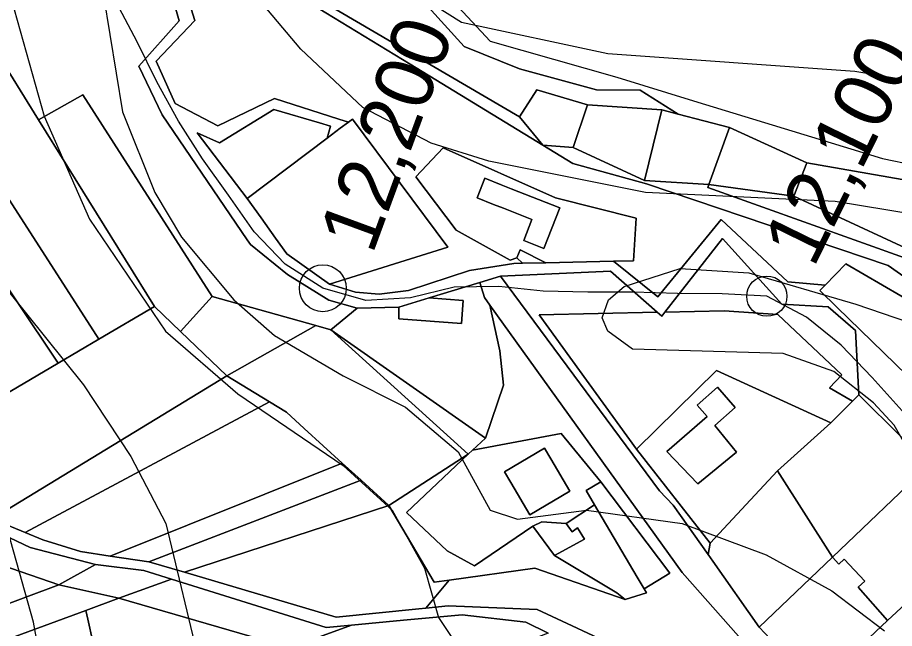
# Model space of a CAD drawing. Extents: x -510989 to -501240, y -1184665 to -1176098.
# Drawn here: x -509892.7 to -509696.7, y -1178915.4 to -1178778.9 of the extents above; entities that cross this region are included whole.
import ezdxf

# ---------------------------------------------------------------- set-up
doc = ezdxf.new("R2010")
doc.units = 0
for name, color, linetype in [('orna_puda', 7, 'Continuous'), ('ostatni_plocha_x_jina_plocha', 7, 'Continuous'), ('ostatni_plocha_x_neplodna_puda', 7, 'Continuous'), ('ostatni_plocha_x_ostatni_komunikace', 7, 'Continuous'), ('STAV_systematicke_odvodneni', 7, 'Continuous'), ('trasovani_toku', 7, 'Continuous'), ('trvaly_travni_porost', 7, 'Continuous'), ('vodni_plocha_x_vodni_tok_v_koryte_umelem', 7, 'Continuous'), ('vrstevnice_01', 7, 'Continuous'), ('vrstevnice_02', 7, 'Continuous'), ('zahrada', 7, 'Continuous'), ('zastavena_plocha_a_nadvori', 7, 'Continuous')]:
    doc.layers.add(name, color=color, linetype=linetype)

msp = doc.modelspace()

# ---------------------------------------------------------------- linework, layer by layer
at = {"layer": 'orna_puda'}
msp.add_lwpolyline([(-509652.84, -1178770.83), (-509632.06, -1178785.91), (-509629.95, -1178793.56), (-509663.21, -1178822.35), (-509671.92, -1178819.14), (-509676.62, -1178818.32), (-509716.28, -1178811.4), (-509733.55, -1178803.53), (-509745, -1178800.55), (-509753.46, -1178795.18), (-509763.27, -1178795.07), (-509780.47, -1178790.38), (-509792.83, -1178785.4), (-509812.54, -1178763.59)], dxfattribs=at)
for points in [[(-509897.79, -1178785.97), (-509887.97, -1178801.8), (-509862.08, -1178843.51), (-509874.52, -1178850.83), (-509913.83, -1178789.69), (-509910.98, -1178788.66)], [(-509913.83, -1178789.69), (-509874.52, -1178850.83), (-509883.55, -1178856.14), (-509911.71, -1178814.14), (-509922.51, -1178795.55), (-509923.81, -1178793.31)], [(-509776.61, -1178795.05), (-509765.25, -1178798.42), (-509768.5, -1178807.98), (-509775.25, -1178807.45), (-509780.43, -1178801.13)], [(-509765.25, -1178798.42), (-509748.69, -1178799.58), (-509752.53, -1178815.37), (-509768.5, -1178807.98)], [(-509748.69, -1178799.58), (-509745, -1178800.55), (-509733.55, -1178803.53), (-509738.14, -1178816.24), (-509752.53, -1178815.37)], [(-509733.55, -1178803.53), (-509716.28, -1178811.4), (-509719.18, -1178818.86), (-509738.14, -1178816.24)], [(-509716.28, -1178811.4), (-509676.62, -1178818.32), (-509684.79, -1178834.81), (-509719.18, -1178818.86)], [(-509911.71, -1178814.14), (-509883.55, -1178856.14), (-509903.5, -1178867.87), (-509907.49, -1178869.83), (-509934.58, -1178825.4)], [(-509862.08, -1178843.51), (-509856.2, -1178849.11), (-509845.85, -1178858.97), (-509898.39, -1178890.93), (-509907.99, -1178888.32), (-509911.2, -1178887.45), (-509926.77, -1178884.5), (-509932.04, -1178881.88), (-509921.89, -1178876.9), (-509907.49, -1178869.83), (-509903.5, -1178867.87), (-509883.55, -1178856.14), (-509874.52, -1178850.83)], [(-509845.85, -1178858.97), (-509836.37, -1178864.79), (-509890.92, -1178894), (-509898.39, -1178890.93)], [(-509836.37, -1178864.79), (-509832.54, -1178867.14), (-509828.59, -1178870.79), (-509820.1, -1178878.47), (-509871.95, -1178899.25), (-509878.57, -1178898.26), (-509886.99, -1178895.61), (-509890.92, -1178894)], [(-509820.1, -1178878.47), (-509815.84, -1178882.34), (-509863.29, -1178900.54), (-509871.95, -1178899.25)], [(-509815.84, -1178882.34), (-509809.65, -1178887.94), (-509855.36, -1178902.88), (-509863.29, -1178900.54)], [(-509809.65, -1178887.94), (-509799.53, -1178905.12), (-509796.15, -1178904.65), (-509801.38, -1178910.9), (-509802.95, -1178911.06), (-509821.41, -1178912.89), (-509855.36, -1178902.88)]]:
    msp.add_lwpolyline(points, close=True, dxfattribs=at)
at = {"layer": 'ostatni_plocha_x_jina_plocha'}
msp.add_lwpolyline([(-509835.35, -1178799.49), (-509825.19, -1178802.48), (-509822.67, -1178803.22), (-509823.46, -1178805.9), (-509841.35, -1178819.4), (-509852.48, -1178804.67), (-509847.5, -1178806.95)], close=True, dxfattribs=at)
at = {"layer": 'ostatni_plocha_x_neplodna_puda'}
for points in [[(-509895.56, -1178663.36), (-509878.39, -1178670.57), (-509874.05, -1178715.54), (-509879.81, -1178721.59), (-509888.23, -1178742.24), (-509876.47, -1178754.07), (-509873.96, -1178767.48), (-509860.56, -1178765.61), (-509856.51, -1178779.64), (-509865.55, -1178789.78), (-509860.34, -1178800.65), (-509841.3, -1178828.61), (-509840.61, -1178829.62), (-509832.32, -1178836.33), (-509823.05, -1178842.11), (-509816.77, -1178843.87), (-509822.64, -1178848.68), (-509826.02, -1178847.74), (-509849.16, -1178841.27), (-509878.08, -1178796.21), (-509887.97, -1178801.8), (-509897.79, -1178785.97)], [(-509691.11, -1178843.49), (-509707.51, -1178833.95), (-509712.17, -1178838.72), (-509720.51, -1178838.02), (-509735.37, -1178824.08), (-509749.55, -1178841.31), (-509759.48, -1178833.39), (-509754.96, -1178833.29), (-509754.4, -1178823.74), (-509772.42, -1178819.2), (-509797.54, -1178808.05), (-509803.62, -1178814.5), (-509794.59, -1178826.44), (-509782.58, -1178833.12), (-509781.06, -1178832.65), (-509779.8, -1178833.85), (-509781.76, -1178833.89), (-509791.63, -1178835.43), (-509805.3, -1178839.95), (-509811.86, -1178840.76), (-509817.13, -1178840.27), (-509822.95, -1178838.49), (-509796.45, -1178830.23), (-509817.8, -1178801.63), (-509818.7, -1178802.31), (-509820.88, -1178801.61), (-509835.25, -1178796.99), (-509847.86, -1178803.15), (-509857.41, -1178798.15), (-509861.7, -1178788.64), (-509853.04, -1178779.57), (-509858.43, -1178762.42)], [(-509812.54, -1178763.59), (-509792.83, -1178785.4), (-509780.47, -1178790.38), (-509763.27, -1178795.07), (-509753.46, -1178795.18), (-509745, -1178800.55), (-509748.69, -1178799.58), (-509765.25, -1178798.42), (-509776.61, -1178795.05), (-509780.43, -1178801.13), (-509828.76, -1178772.81)], [(-509830.59, -1178773.6), (-509804.89, -1178789.32), (-509775.25, -1178807.45), (-509768.52, -1178811.56), (-509752.09, -1178816.07), (-509698.09, -1178834.35), (-509679.73, -1178847.21)]]:
    msp.add_lwpolyline(points, dxfattribs=at)
for points in [[(-509629.95, -1178793.56), (-509628.25, -1178798.06), (-509658.08, -1178825.54), (-509650.92, -1178830.36), (-509657.26, -1178835.4), (-509653.28, -1178846.99), (-509649.85, -1178856.97), (-509654.38, -1178860.89), (-509693.38, -1178833.02), (-509738.37, -1178816.9), (-509738.14, -1178816.24), (-509719.18, -1178818.86), (-509684.79, -1178834.81), (-509676.62, -1178818.32), (-509671.92, -1178819.14), (-509663.21, -1178822.35)], [(-509735.12, -1178828.31), (-509721.85, -1178842.94), (-509711.51, -1178843.56), (-509705.35, -1178848.85), (-509704.65, -1178863.27), (-509706.05, -1178864.66), (-509711.19, -1178861.69), (-509708.45, -1178858.79), (-509722.69, -1178845.32), (-509734.74, -1178844.44), (-509747.97, -1178844.73)], [(-509784.71, -1178836.75), (-509760.09, -1178835.63), (-509749.67, -1178844.77), (-509776.1, -1178845.34), (-509754.3, -1178875.4), (-509737.84, -1178896.37), (-509738.27, -1178898.95), (-509746.09, -1178887.86), (-509749.15, -1178884.67)], [(-509784.86, -1178853.38), (-509787.09, -1178843.21), (-509744.08, -1178902.94), (-509722.94, -1178926.83), (-509698.48, -1178956.07), (-509738.24, -1178929.11), (-509776.5, -1178911.17), (-509796.44, -1178910.41), (-509801.38, -1178910.9), (-509796.15, -1178904.65), (-509777.03, -1178902), (-509756.82, -1178908.97), (-509752.09, -1178907.45), (-509752.59, -1178906.62), (-509746.83, -1178903.09), (-509762.32, -1178882.67), (-509771.17, -1178871.84), (-509790.99, -1178875.6), (-509788.07, -1178872.9), (-509784.07, -1178861.1)]]:
    msp.add_lwpolyline(points, close=True, dxfattribs=at)
at = {"layer": 'ostatni_plocha_x_ostatni_komunikace'}
for points in [[(-509846.29, -1178529.7), (-509837.18, -1178562.42), (-509837.36, -1178618.43), (-509848.55, -1178664.98), (-509850.78, -1178710.85), (-509828.76, -1178772.81), (-509780.43, -1178801.13), (-509775.25, -1178807.45), (-509804.89, -1178789.32), (-509830.59, -1178773.6), (-509854.71, -1178709.95), (-509852.85, -1178681.29), (-509852.6, -1178677.38), (-509851.81, -1178665.08), (-509841.3, -1178617.49), (-509841.3, -1178607.54), (-509840.6, -1178563.26), (-509849.32, -1178534.55), (-509850.5, -1178530.66)], [(-509679.73, -1178847.21), (-509698.09, -1178834.35), (-509752.09, -1178816.07), (-509768.52, -1178811.56), (-509775.25, -1178807.45), (-509768.5, -1178807.98), (-509752.53, -1178815.37), (-509738.14, -1178816.24), (-509738.37, -1178816.9), (-509693.38, -1178833.02)], [(-509722.94, -1178926.83), (-509744.08, -1178902.94), (-509787.09, -1178843.21), (-509788.32, -1178841.5), (-509789.33, -1178838.15), (-509784.71, -1178836.75), (-509749.15, -1178884.67), (-509746.09, -1178887.86), (-509738.27, -1178898.95), (-509737.26, -1178900.39), (-509726.88, -1178915.18), (-509714.27, -1178928.59)], [(-509898.39, -1178890.93), (-509890.92, -1178894), (-509886.99, -1178895.61), (-509878.57, -1178898.26), (-509871.95, -1178899.25), (-509863.29, -1178900.54), (-509855.36, -1178902.88), (-509821.41, -1178912.89), (-509802.95, -1178911.06), (-509801.38, -1178910.9), (-509796.44, -1178910.41), (-509776.5, -1178911.17), (-509738.24, -1178929.11)], [(-509774.05, -1178916.48), (-509779.07, -1178914.04), (-509793.3, -1178912.4), (-509806.39, -1178913.6), (-509818.03, -1178914.67), (-509823.67, -1178915.19), (-509858.26, -1178904.42), (-509864.41, -1178902.5), (-509875.23, -1178901.17), (-509889.83, -1178897.33), (-509894.39, -1178895.16)]]:
    msp.add_lwpolyline(points, dxfattribs=at)
for points in [[(-509894.39, -1178895.16), (-509889.83, -1178897.33), (-509875.23, -1178901.17), (-509883.45, -1178905.71), (-509904.65, -1178898.37)], [(-509875.23, -1178901.17), (-509864.41, -1178902.5), (-509858.26, -1178904.42), (-509870, -1178908.7), (-509883.45, -1178905.71)], [(-509858.26, -1178904.42), (-509823.67, -1178915.19), (-509818.03, -1178914.67), (-509836.65, -1178921.5), (-509837.9, -1178918.01), (-509870, -1178908.7)], [(-509877.42, -1178911.4), (-509876.97, -1178913.39), (-509875.83, -1178918.43), (-509904.74, -1178927.08), (-509939.76, -1178937.56), (-509941.48, -1178934.93)]]:
    msp.add_lwpolyline(points, close=True, dxfattribs=at)
at = {"layer": 'STAV_systematicke_odvodneni'}
for p, q in [((-509808.41, -1178761.2), (-509787.03, -1178784.2)), ((-509787.03, -1178784.2), (-509758.7, -1178792.22)), ((-509758.7, -1178792.22), (-509741.6, -1178797.57)), ((-509741.6, -1178797.57), (-509699.37, -1178810.4)), ((-509699.37, -1178810.4), (-509663.56, -1178817.89))]:
    msp.add_line(p, q, dxfattribs=at)
at = {"layer": 'trasovani_toku'}
for p, q in [((-509865.9, -1178784.32), (-509870.61, -1178775.49)), ((-509861.51, -1178793.3), (-509865.9, -1178784.32)), ((-509856.68, -1178802.06), (-509861.51, -1178793.3)), ((-509851.34, -1178810.51), (-509856.68, -1178802.06)), ((-509845.49, -1178818.63), (-509851.34, -1178810.51)), ((-509839.8, -1178826.84), (-509845.49, -1178818.63)), ((-509832.86, -1178834.04), (-509839.8, -1178826.84)), ((-509824.42, -1178839.42), (-509832.86, -1178834.04)), ((-509795.1, -1178839.16), (-509804.81, -1178841.53)), ((-509785.1, -1178839.01), (-509795.1, -1178839.16)), ((-509775.16, -1178840.08), (-509785.1, -1178839.01)), ((-509814.8, -1178842.12), (-509824.42, -1178839.42)), ((-509765.16, -1178840.26), (-509775.16, -1178840.08)), ((-509755.16, -1178840.27), (-509765.16, -1178840.26)), ((-509745.16, -1178840.57), (-509755.16, -1178840.27)), ((-509735.16, -1178840.64), (-509745.16, -1178840.57)), ((-509725.18, -1178841.19), (-509735.16, -1178840.64)), ((-509716.34, -1178845.86), (-509725.18, -1178841.19)), ((-509804.81, -1178841.53), (-509814.8, -1178842.12)), ((-509708.57, -1178852.16), (-509716.34, -1178845.86)), ((-509701.65, -1178859.38), (-509708.57, -1178852.16)), ((-509694.93, -1178866.79), (-509701.65, -1178859.38))]:
    msp.add_line(p, q, dxfattribs=at)
for centre, radius in [((-509824.42, -1178839.42), 5.25), ((-509725.18, -1178841.19), 4.5)]:
    msp.add_circle(centre, radius, dxfattribs=at)
at = {"layer": 'trvaly_travni_porost'}
for points in [[(-509878.08, -1178796.21), (-509849.16, -1178841.27), (-509856.2, -1178849.11), (-509862.08, -1178843.51), (-509887.97, -1178801.8)], [(-509781.06, -1178832.65), (-509780.34, -1178830.81), (-509774.58, -1178833.73), (-509779.8, -1178833.85)], [(-509789.33, -1178838.15), (-509788.32, -1178841.5), (-509787.09, -1178843.21), (-509784.86, -1178853.38), (-509784.07, -1178861.1), (-509788.07, -1178872.9), (-509822.64, -1178848.68), (-509816.77, -1178843.87), (-509807.41, -1178843.62), (-509807.41, -1178846.27), (-509793.42, -1178847.3), (-509793.04, -1178842.13), (-509800.63, -1178841.57)], [(-509849.16, -1178841.27), (-509826.02, -1178847.74), (-509845.85, -1178858.97), (-509856.2, -1178849.11)], [(-509734.74, -1178844.44), (-509722.69, -1178845.32), (-509708.45, -1178858.79), (-509711.19, -1178861.69), (-509706.05, -1178864.66), (-509710.86, -1178869.46), (-509736.45, -1178857.81), (-509754.3, -1178875.4), (-509776.1, -1178845.34), (-509749.67, -1178844.77), (-509748.68, -1178845.63), (-509747.97, -1178844.73)], [(-509826.02, -1178847.74), (-509822.64, -1178848.68), (-509791.97, -1178876.51), (-509809.65, -1178887.94), (-509815.84, -1178882.34), (-509820.1, -1178878.47), (-509828.59, -1178870.79), (-509832.54, -1178867.14), (-509836.37, -1178864.79), (-509845.85, -1178858.97)], [(-509822.64, -1178848.68), (-509788.07, -1178872.9), (-509790.99, -1178875.6), (-509791.97, -1178876.51)], [(-509710.86, -1178869.46), (-509722.81, -1178880.19), (-509737.84, -1178896.37), (-509754.3, -1178875.4), (-509736.45, -1178857.81)], [(-509740.77, -1178865.51), (-509738.53, -1178868.07), (-509747.53, -1178875.93), (-509740.57, -1178883.1), (-509731.98, -1178876.02), (-509736.79, -1178870.07), (-509732.23, -1178866.09), (-509736.21, -1178861.53)], [(-509771.17, -1178871.84), (-509762.32, -1178882.67), (-509765.58, -1178884.6), (-509763.7, -1178887.79), (-509770.07, -1178892.02), (-509775.44, -1178891.59), (-509777.47, -1178892.6), (-509790.52, -1178901.47), (-509796.63, -1178898.09), (-509805.73, -1178889.5), (-509791.97, -1178876.51), (-509790.99, -1178875.6)], [(-509791.97, -1178876.51), (-509805.73, -1178889.5), (-509796.63, -1178898.09), (-509790.52, -1178901.47), (-509777.47, -1178892.6), (-509772.62, -1178899.11), (-509758.73, -1178907.5), (-509756.82, -1178908.97), (-509777.03, -1178902), (-509796.15, -1178904.65), (-509799.53, -1178905.12), (-509809.65, -1178887.94)], [(-509774.88, -1178875.19), (-509783.8, -1178880.46), (-509782.39, -1178882.83), (-509778.14, -1178890.03), (-509769.22, -1178884.76), (-509773.48, -1178877.56)], [(-509806.39, -1178913.6), (-509793.3, -1178912.4), (-509779.07, -1178914.04), (-509774.05, -1178916.48), (-509922.1, -1178972.51), (-509933.59, -1178957.06), (-509872.05, -1178934.49), (-509836.65, -1178921.5), (-509818.03, -1178914.67)]]:
    msp.add_lwpolyline(points, close=True, dxfattribs=at)
at = {"layer": 'vodni_plocha_x_vodni_tok_v_koryte_umelem'}
for points in [[(-509858.43, -1178762.42), (-509853.04, -1178779.57), (-509861.7, -1178788.64), (-509857.41, -1178798.15), (-509847.86, -1178803.15), (-509835.25, -1178796.99), (-509820.88, -1178801.61), (-509818.7, -1178802.31), (-509820.51, -1178803.68), (-509823.46, -1178805.9), (-509822.67, -1178803.22), (-509825.19, -1178802.48), (-509835.35, -1178799.49), (-509847.5, -1178806.95), (-509852.48, -1178804.67), (-509841.35, -1178819.4), (-509838.24, -1178823.71), (-509835, -1178828.2), (-509832.45, -1178831.74), (-509822.95, -1178838.49), (-509817.13, -1178840.27), (-509811.86, -1178840.76), (-509805.3, -1178839.95), (-509791.63, -1178835.43), (-509781.76, -1178833.89), (-509779.8, -1178833.85), (-509774.58, -1178833.73), (-509759.48, -1178833.39), (-509749.55, -1178841.31), (-509735.37, -1178824.08), (-509720.51, -1178838.02), (-509712.17, -1178838.72), (-509713.32, -1178839.9), (-509709.43, -1178843.69), (-509691.31, -1178861.39)], [(-509695.13, -1178872.62), (-509704.65, -1178863.27), (-509705.35, -1178848.85), (-509711.51, -1178843.56), (-509721.85, -1178842.94), (-509735.12, -1178828.31), (-509747.97, -1178844.73), (-509748.68, -1178845.63), (-509749.67, -1178844.77), (-509760.09, -1178835.63), (-509784.71, -1178836.75), (-509789.33, -1178838.15), (-509800.63, -1178841.57), (-509807.41, -1178843.62), (-509816.77, -1178843.87), (-509823.05, -1178842.11), (-509832.32, -1178836.33), (-509840.61, -1178829.62), (-509841.3, -1178828.61), (-509860.34, -1178800.65), (-509865.55, -1178789.78), (-509856.51, -1178779.64), (-509860.56, -1178765.61)]]:
    msp.add_lwpolyline(points, dxfattribs=at)
at = {"layer": 'vrstevnice_01'}
for points in [[(-509913.81, -1178503), (-509920, -1178546), (-509917.19, -1178576), (-509925.31, -1178606), (-509926.69, -1178623), (-509922.41, -1178677), (-509927.31, -1178745), (-509926.41, -1178778), (-509918.31, -1178805), (-509907.69, -1178824), (-509877.91, -1178861), (-509867.31, -1178877), (-509859.5, -1178892), (-509851.81, -1178924)], [(-509551.5, -1178889), (-509588.91, -1178862), (-509603.69, -1178854), (-509635.91, -1178841), (-509685.91, -1178824), (-509709.91, -1178820), (-509752.31, -1178818), (-509787.31, -1178811), (-509800.19, -1178807), (-509815.5, -1178799), (-509829.31, -1178786), (-509847, -1178765), (-509861, -1178755), (-509866.5, -1178755), (-509871, -1178763), (-509873.41, -1178774)], [(-509873.41, -1178774), (-509869.19, -1178800), (-509862, -1178818), (-509856, -1178828), (-509844.31, -1178842), (-509835.19, -1178850), (-509819.91, -1178859), (-509805.91, -1178866), (-509794.19, -1178876), (-509787, -1178889), (-509780.91, -1178891), (-509765.5, -1178889), (-509744.09, -1178892), (-509725.31, -1178899), (-509710.69, -1178907), (-509698.91, -1178916)]]:
    msp.add_lwpolyline(points, dxfattribs=at)
at = {"layer": 'vrstevnice_02'}
for points in [[(-509885.09, -1178936), (-509889.09, -1178914), (-509899.31, -1178878), (-509906.91, -1178861), (-509916.69, -1178848), (-509931.81, -1178837), (-509944.41, -1178829), (-509950.41, -1178822), (-509955, -1178809), (-509955.91, -1178789), (-509952, -1178754), (-509950.81, -1178727), (-509951.31, -1178696), (-509949.41, -1178665), (-509949.5, -1178617), (-509944.5, -1178572), (-509945.09, -1178541), (-509944, -1178523)], [(-509901.31, -1178530), (-509906.19, -1178540), (-509906.69, -1178547), (-509890, -1178568), (-509886.91, -1178578), (-509888.91, -1178587), (-509899.59, -1178603), (-509904.69, -1178624), (-509903.59, -1178635), (-509897.41, -1178658), (-509894.91, -1178686), (-509900.69, -1178717), (-509902.5, -1178719), (-509898.81, -1178758), (-509886.69, -1178801), (-509876.59, -1178824), (-509859.59, -1178849), (-509843.41, -1178863), (-509819.91, -1178879), (-509808.91, -1178889), (-509801.69, -1178902), (-509798.59, -1178913), (-509792.5, -1178922)], [(-509562.41, -1178849), (-509579.41, -1178831), (-509592.19, -1178822), (-509611.19, -1178811), (-509626.41, -1178805), (-509646.31, -1178801), (-509705.5, -1178791), (-509760.69, -1178787), (-509793.41, -1178780), (-509807.69, -1178771), (-509815.41, -1178762), (-509822.31, -1178750), (-509831.19, -1178617), (-509833.09, -1178606), (-509832.91, -1178594), (-509834.5, -1178581), (-509840.69, -1178564)], [(-509645, -1178931), (-509676.19, -1178901), (-509685.31, -1178890), (-509696.69, -1178870), (-509701.31, -1178865), (-509710.19, -1178858), (-509721.5, -1178854), (-509755.19, -1178853), (-509760.69, -1178849), (-509762, -1178846), (-509760.59, -1178842), (-509757.09, -1178839), (-509744.59, -1178835), (-509729.19, -1178836), (-509705.31, -1178843), (-509693.5, -1178847), (-509687.59, -1178843), (-509669.59, -1178852), (-509643.59, -1178869), (-509618.59, -1178883), (-509605.91, -1178887), (-509596.19, -1178886), (-509582.5, -1178896), (-509560.19, -1178918)]]:
    msp.add_lwpolyline(points, dxfattribs=at)
at = {"layer": 'zahrada'}
for points in [[(-509803.62, -1178814.5), (-509797.54, -1178808.05), (-509772.42, -1178819.2), (-509754.4, -1178823.74), (-509754.96, -1178833.29), (-509759.48, -1178833.39), (-509774.58, -1178833.73), (-509780.34, -1178830.81), (-509781.06, -1178832.65), (-509782.58, -1178833.12), (-509794.59, -1178826.44)], [(-509788.24, -1178814.85), (-509789.96, -1178819.22), (-509786.25, -1178820.68), (-509784.05, -1178821.54), (-509777.68, -1178824.04), (-509779.53, -1178828.75), (-509774.99, -1178830.53), (-509771.43, -1178821.44), (-509782.33, -1178817.17), (-509784.53, -1178816.31)], [(-509707.51, -1178833.95), (-509691.11, -1178843.49), (-509681.77, -1178851.48), (-509688.99, -1178858.98), (-509691.31, -1178861.39), (-509709.43, -1178843.69), (-509713.32, -1178839.9), (-509712.17, -1178838.72)], [(-509706.05, -1178864.66), (-509704.65, -1178863.27), (-509695.13, -1178872.62), (-509688.86, -1178878.77), (-509710.51, -1178899.51), (-509722.81, -1178880.19), (-509710.86, -1178869.46)], [(-509688.86, -1178878.77), (-509675.09, -1178892.3), (-509698.19, -1178913.69), (-509704.74, -1178906.2), (-509703.3, -1178904.85), (-509707.91, -1178899.97), (-509709.13, -1178901.11), (-509710.51, -1178899.51)], [(-509765.58, -1178884.6), (-509762.32, -1178882.67), (-509746.83, -1178903.09), (-509752.59, -1178906.62), (-509754.15, -1178903.97), (-509763.7, -1178887.79)], [(-509775.44, -1178891.59), (-509770.07, -1178892.02), (-509768.67, -1178893.87), (-509767.47, -1178892.96), (-509765.96, -1178895.47), (-509772.62, -1178899.11), (-509777.47, -1178892.6)], [(-509675.09, -1178892.3), (-509662.4, -1178904.75), (-509666.06, -1178908.17), (-509683.81, -1178924.77), (-509689.9, -1178930.46), (-509696.13, -1178927.07), (-509702.27, -1178920.33), (-509703.68, -1178918.78), (-509698.19, -1178913.69)], [(-509911.17, -1178900.41), (-509904.65, -1178898.37), (-509883.45, -1178905.71), (-509945.49, -1178928.82), (-509957.61, -1178914.96)], [(-509870, -1178908.7), (-509877.42, -1178911.4), (-509941.48, -1178934.93), (-509945.49, -1178928.82), (-509883.45, -1178905.71)], [(-509870, -1178908.7), (-509837.9, -1178918.01), (-509836.65, -1178921.5), (-509872.05, -1178934.49), (-509874.19, -1178925.38), (-509875.83, -1178918.43), (-509876.97, -1178913.39), (-509877.42, -1178911.4)]]:
    msp.add_lwpolyline(points, close=True, dxfattribs=at)
at = {"layer": 'zastavena_plocha_a_nadvori'}
for points in [[(-509817.8, -1178801.63), (-509796.45, -1178830.23), (-509822.95, -1178838.49), (-509832.45, -1178831.74), (-509835, -1178828.2), (-509838.24, -1178823.71), (-509841.35, -1178819.4), (-509823.46, -1178805.9), (-509820.51, -1178803.68), (-509818.7, -1178802.31)], [(-509788.24, -1178814.85), (-509784.53, -1178816.31), (-509782.33, -1178817.17), (-509771.43, -1178821.44), (-509774.99, -1178830.53), (-509779.53, -1178828.75), (-509777.68, -1178824.04), (-509784.05, -1178821.54), (-509786.25, -1178820.68), (-509789.96, -1178819.22)], [(-509793.04, -1178842.13), (-509793.42, -1178847.3), (-509807.41, -1178846.27), (-509807.41, -1178843.62), (-509800.63, -1178841.57)], [(-509740.77, -1178865.51), (-509736.21, -1178861.53), (-509732.23, -1178866.09), (-509736.79, -1178870.07), (-509731.98, -1178876.02), (-509740.57, -1178883.1), (-509747.53, -1178875.93), (-509738.53, -1178868.07)], [(-509774.88, -1178875.19), (-509773.48, -1178877.56), (-509769.22, -1178884.76), (-509778.14, -1178890.03), (-509782.39, -1178882.83), (-509783.8, -1178880.46)], [(-509737.84, -1178896.37), (-509722.81, -1178880.19), (-509710.51, -1178899.51), (-509726.88, -1178915.18), (-509737.26, -1178900.39), (-509738.27, -1178898.95)], [(-509770.07, -1178892.02), (-509763.7, -1178887.79), (-509754.15, -1178903.97), (-509752.59, -1178906.62), (-509752.09, -1178907.45), (-509756.82, -1178908.97), (-509758.73, -1178907.5), (-509772.62, -1178899.11), (-509765.96, -1178895.47), (-509767.47, -1178892.96), (-509768.67, -1178893.87)], [(-509709.13, -1178901.11), (-509707.91, -1178899.97), (-509703.3, -1178904.85), (-509704.74, -1178906.2), (-509698.19, -1178913.69), (-509703.68, -1178918.78), (-509714.27, -1178928.59), (-509726.88, -1178915.18), (-509710.51, -1178899.51)]]:
    msp.add_lwpolyline(points, close=True, dxfattribs=at)

# ---------------------------------------------------------------- texts
at = {"layer": 'trasovani_toku'}
for s, rotation, p in [('12,200', 69.8452, (-509813.35, -1178832.09)), ('12,100', 63.9239, (-509714.75, -1178835.1))]:
    msp.add_text(s, height=13, rotation=rotation, dxfattribs=at).set_placement(p)

doc.saveas('drawing.dxf')
